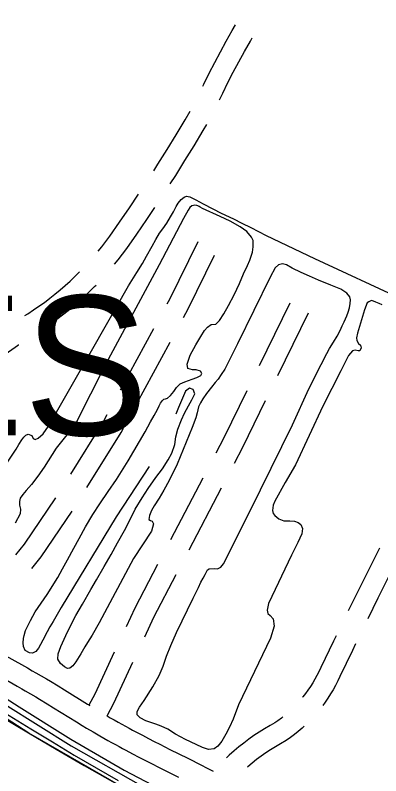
# Model space of a CAD drawing. Extents: x 3535183 to 3573198, y 534952 to 560562.
# Drawn here: x 3562252 to 3562775, y 552907 to 553996 of the extents above; entities that cross this region are included whole.
import ezdxf

# ---------------------------------------------------------------- set-up
doc = ezdxf.new("R2010")
doc.units = 0
for name, color, linetype in [('V-BRDG-OTLN', 7, 'Continuous'), ('V-RAIL-TRAK', 7, 'Continuous'), ('V-ROAD-CNTR', 7, 'Continuous'), ('V-TOPO-GNAM-IDEN', 7, 'Continuous'), ('V-TOPO-SHOR', 7, 'Continuous')]:
    doc.layers.add(name, color=color, linetype=linetype)

msp = doc.modelspace()

# ---------------------------------------------------------------- linework, layer by layer
at = {"layer": 'V-BRDG-OTLN'}
for points in [[(3561586.1, 553476.8), (3561721.7, 553367.3), (3561894.5, 553237.3), (3561939.2, 553206.1), (3561943.8, 553213.5), (3561955.2, 553205.6), (3561950.3, 553197.9), (3562142.4, 553068.4), (3562331.8, 552949.8), (3562536.6, 552833.2), (3562766.7, 552712), (3562818.5, 552685.1)], [(3564796.6, 551635.4), (3564531, 551774.9), (3564392.4, 551846.9), (3564181.9, 551956.4), (3563948, 552079.4), (3563700.4, 552208.4), (3563503.4, 552310.9), (3563276.7, 552428.6), (3563092.1, 552525.5), (3562918, 552615.3), (3562765.7, 552694.7), (3562534.3, 552816), (3562271, 552967.9), (3562027.6, 553125.4), (3561826.4, 553267.4), (3561634.6, 553416.8)]]:
    msp.add_lwpolyline(points, dxfattribs=at)
at = {"layer": 'V-RAIL-TRAK'}
msp.add_lwpolyline([(3561777.1, 553314.2), (3561812.1, 553288), (3561847.2, 553261.9), (3561882.4, 553236.1), (3561917.8, 553210.5), (3561953.4, 553185.1), (3561981.8, 553165), (3562010.3, 553145.2), (3562038.9, 553125.5), (3562067.7, 553106.1), (3562096.6, 553086.8), (3562125.6, 553067.7), (3562154.8, 553048.8), (3562184.1, 553030.1), (3562213.5, 553011.6), (3562243, 552993.3), (3562273.9, 552974.3), (3562305, 552955.4), (3562336.2, 552936.7), (3562367.5, 552918.2), (3562398.9, 552900)], dxfattribs=at)
at = {"layer": 'V-ROAD-CNTR'}
for p, q in [((3562601.2, 553494.8), (3562645.2, 553584.6)), ((3562627.5, 553480.3), (3562671.5, 553570.1)), ((3562402.3, 553459.6), (3562449.9, 553547.6)), ((3562425.8, 553440.1), (3562473.4, 553528.1)), ((3562474.2, 553245.3), (3562520.5, 553334)), ((3562500.5, 553230.8), (3562546.7, 553319.5))]:
    msp.add_line(p, q, dxfattribs=at)
for points in [[(3562520, 553894.6), (3562521.5, 553897.8), (3562529.2, 553913.3), (3562537.1, 553928.7), (3562545.2, 553944), (3562553.5, 553959.2), (3562562, 553974.3), (3562567, 553982.8)], [(3562544.1, 553875.4), (3562548.5, 553884.6), (3562556, 553899.8), (3562563.7, 553914.8), (3562571.6, 553929.8), (3562579.7, 553944.6), (3562588.1, 553959.3), (3562590.7, 553963.9)], [(3562449.9, 553773.5), (3562455.9, 553782.9), (3562469.1, 553803.9), (3562482.1, 553825.1), (3562494.9, 553846.4), (3562502.2, 553858.8)], [(3562473.5, 553754.7), (3562481.3, 553766.8), (3562494.6, 553788.1), (3562507.7, 553809.5), (3562520.7, 553831.1), (3562525.8, 553839.9)], [(3562370.5, 553658.3), (3562375.5, 553664.5), (3562381.3, 553672.1), (3562387, 553679.8), (3562401.1, 553700), (3562415.1, 553720.5), (3562428.1, 553740)], [(3562393.9, 553639.6), (3562399.1, 553645.9), (3562405.3, 553654), (3562411.4, 553662.3), (3562425.8, 553683), (3562440, 553703.7), (3562451.6, 553721.2)], [(3562468.9, 553582.8), (3562472.7, 553589.6), (3562513.3, 553672.4)], [(3562492.5, 553563.2), (3562499.3, 553575.9), (3562537, 553652.7)], [(3562265.7, 553566.4), (3562269.8, 553568.9), (3562277.8, 553574.2), (3562285.7, 553579.5), (3562293.4, 553585.1), (3562301.1, 553590.9), (3562308.6, 553596.8), (3562315.9, 553602.9), (3562323.1, 553609.1), (3562330.2, 553615.5), (3562337.2, 553622.1), (3562343.8, 553628.6)], [(3562290.2, 553546.4), (3562294.5, 553549.2), (3562302.9, 553555), (3562311.2, 553561), (3562319.4, 553567.1), (3562327.4, 553573.4), (3562335.3, 553579.9), (3562343, 553586.6), (3562350.6, 553593.5), (3562358, 553600.5), (3562365.3, 553607.7), (3562367.3, 553609.7)], [(3562179.2, 553461.6), (3562183.7, 553465.9), (3562192.3, 553473.8), (3562201, 553481.6), (3562209.8, 553489.2), (3562218.8, 553496.6), (3562228, 553503.8), (3562237.3, 553510.9), (3562246.7, 553517.8), (3562256.2, 553524.5), (3562256.6, 553524.7)], [(3562539, 553369.4), (3562550.5, 553391.4), (3562583.6, 553458.9)], [(3562565.3, 553354.9), (3562577.2, 553377.9), (3562609.9, 553444.4)], [(3562331.1, 553339.2), (3562377.4, 553413.7), (3562383.2, 553424.5)], [(3562354.4, 553319.8), (3562403.4, 553398.7), (3562406.8, 553405)], [(3562252.7, 553223.3), (3562264.8, 553238.6), (3562309.9, 553305.3)], [(3562275.7, 553204.1), (3562289, 553220.8), (3562333.1, 553286)], [(3562772.8, 553232.8), (3562762.3, 553212.1), (3562743.7, 553174.7), (3562728.2, 553143.3)], [(3562800.6, 553221.3), (3562789.1, 553198.6), (3562770.6, 553161.4), (3562756, 553131.8)], [(3562410.7, 553120.6), (3562423.2, 553147.6), (3562455.7, 553209.9)], [(3562437, 553106.1), (3562450.1, 553134.4), (3562482, 553195.4)], [(3562196, 553105.3), (3562196.4, 553105), (3562198.2, 553103.6), (3562199.8, 553102.4), (3562202.7, 553100.3), (3562204.9, 553098.9), (3562206.5, 553097.8), (3562209, 553096.2), (3562211.5, 553094.6), (3562216.6, 553091.5), (3562221.5, 553088.6), (3562226.1, 553085.9), (3562234.8, 553080.9), (3562242.4, 553076.6), (3562269.3, 553061.4), (3562276.1, 553057.5), (3562281.2, 553054.6), (3562288.8, 553050.2), (3562296.4, 553045.7), (3562302.2, 553042.3), (3562313, 553035.7), (3562322.4, 553030), (3562355.1, 553009.8), (3562358.4, 553007.8)], [(3562710.7, 553107.3), (3562707, 553099.6), (3562689, 553061.9), (3562686.2, 553056.1), (3562683.4, 553050.7), (3562680.4, 553045.3), (3562677.3, 553040), (3562674, 553034.8), (3562670.5, 553029.7), (3562666.8, 553024.8), (3562663, 553019.9), (3562662.9, 553019.8)], [(3562738.5, 553095.8), (3562734, 553086.6), (3562716.1, 553049), (3562713.1, 553042.8), (3562709.9, 553036.5), (3562706.4, 553030.3), (3562702.8, 553024.2), (3562699, 553018.2), (3562695, 553012.4), (3562691.6, 553007.7)], [(3562357.4, 553008.4), (3562366.3, 553024.5), (3562393.9, 553084.3)], [(3562383.1, 552993), (3562393, 553011), (3562420.2, 553069.8)], [(3562227.6, 553050.5), (3562254.5, 553035.3), (3562261.2, 553031.5), (3562266.2, 553028.6), (3562273.6, 553024.3), (3562281, 553020), (3562286.7, 553016.6), (3562297.3, 553010.1), (3562306.7, 553004.4), (3562339.4, 552984.2), (3562347.7, 552979.2), (3562353.9, 552975.4), (3562363.3, 552969.9), (3562368, 552967.1), (3562372.7, 552964.3), (3562378.5, 552960.9), (3562384.2, 552957.7), (3562389.7, 552954.6), (3562395.1, 552951.7), (3562400.3, 552948.8), (3562405.3, 552946.1), (3562410.2, 552943.5), (3562419.7, 552938.4), (3562428.6, 552933.8), (3562437, 552929.5), (3562444.8, 552925.5), (3562459.6, 552918), (3562485.3, 552905.1)], [(3562383, 552993), (3562383.2, 552992.9), (3562387.8, 552990.2), (3562393.5, 552987), (3562399, 552983.8), (3562404.3, 552980.8), (3562409.5, 552977.9), (3562414.6, 552975.2), (3562419.5, 552972.5), (3562424.3, 552969.9), (3562433.6, 552965), (3562442.4, 552960.4), (3562450.7, 552956.2), (3562458.4, 552952.2), (3562473.1, 552944.8), (3562498.8, 552932), (3562518.1, 552922.3), (3562525.4, 552918.6), (3562534.8, 552913.8)], [(3562634.8, 552991.5), (3562632.5, 552989.6), (3562627.6, 552985.9), (3562623.2, 552982.7), (3562616.3, 552978.8), (3562608.5, 552974.2), (3562600.8, 552969.4), (3562593.3, 552964.5), (3562586, 552959.3), (3562578.7, 552953.9), (3562571.7, 552948.3), (3562564.8, 552942.5), (3562557.7, 552936.3), (3562554.2, 552932.7)], [(3562664.9, 552978), (3562662, 552975.3), (3562656.7, 552970.6), (3562651.2, 552966.1), (3562645.6, 552961.8), (3562639.3, 552957.3), (3562631.1, 552952.8), (3562624.1, 552948.6), (3562617.1, 552944.2), (3562610.3, 552939.7), (3562603.6, 552935), (3562597, 552930.1), (3562590.6, 552925), (3562584.3, 552919.7), (3562584.1, 552919.5)]]:
    msp.add_lwpolyline(points, dxfattribs=at)
msp.add_arc((3564948, 557462.1), 5230.9, 211.421, 243.7814, dxfattribs=at)
at = {"layer": 'V-TOPO-SHOR'}
for points in [[(3562185.5, 553273.4), (3562253.1, 553374.7), (3562257.1, 553381.7), (3562261.2, 553388.3), (3562263.9, 553391.8), (3562266.9, 553394.8), (3562270.2, 553396.1), (3562275.3, 553394.3), (3562277.4, 553390.2), (3562280.1, 553388.5), (3562284.8, 553390.7), (3562291.7, 553396.7), (3562299.5, 553407.8), (3562347, 553491.5), (3562414, 553608.6), (3562425.8, 553627.9), (3562433.6, 553640.6), (3562439.5, 553651.2), (3562447.5, 553665.5), (3562452.9, 553675.3), (3562458.2, 553684.1), (3562462.8, 553690.6), (3562468.8, 553698.7), (3562473.9, 553707.5), (3562478, 553715), (3562482, 553722.5), (3562484.9, 553727), (3562489.2, 553732.3), (3562493.3, 553735.9), (3562496.6, 553737), (3562501.4, 553736.1), (3562510.2, 553732.2), (3562520.7, 553726.3), (3562534.6, 553719.1), (3562546.3, 553713), (3562564.2, 553704.6), (3562575.8, 553698.7), (3562588.7, 553692.1), (3562610.6, 553681), (3562680, 553648), (3562805.5, 553589.5)], [(3562443.3, 553350.2), (3562396.3, 553277.9), (3562317.5, 553147.9), (3562305.9, 553128.2), (3562301.3, 553120.3), (3562297.5, 553113.1), (3562291.2, 553101.2), (3562287.8, 553094.9), (3562285, 553089.9), (3562281.1, 553085), (3562276.6, 553082.4), (3562272.2, 553083.1), (3562266.1, 553086.6), (3562263.7, 553092), (3562263.3, 553097.2), (3562263.7, 553103.7), (3562264.3, 553108.1), (3562266.6, 553115.3), (3562273.4, 553129.3), (3562280.3, 553141.7), (3562297.6, 553166.8), (3562312.7, 553191), (3562319.5, 553203.2), (3562326.7, 553216.4), (3562335.6, 553232.9), (3562343.1, 553246.7), (3562352.3, 553263.5), (3562363, 553281.3), (3562372.8, 553296.7), (3562384.8, 553314.1), (3562396.4, 553331.4), (3562413.1, 553357.9), (3562437.7, 553399.7), (3562445.3, 553413.8), (3562450.5, 553423), (3562455.1, 553431.8), (3562457.7, 553436.9), (3562459.6, 553440.6), (3562462.2, 553444.7), (3562464.1, 553446.5), (3562466.7, 553446.7), (3562469.4, 553447.9), (3562474, 553451.5), (3562478.6, 553457.6), (3562482.5, 553463.1), (3562487.7, 553468.2), (3562494.3, 553471.2), (3562504.7, 553475), (3562511.5, 553477.3), (3562517.4, 553480.3), (3562518.5, 553483.4), (3562516.7, 553486.5), (3562510.7, 553488.5), (3562505.3, 553488.4), (3562498.7, 553490.3), (3562497.5, 553496.7), (3562502, 553509.3), (3562510.2, 553524.1), (3562517.1, 553536.4), (3562522.7, 553545), (3562526.6, 553549.8), (3562532.2, 553553.4), (3562538.5, 553553.8), (3562544.1, 553559), (3562550.2, 553568.8), (3562556.7, 553580.5), (3562564.8, 553595.9), (3562572.5, 553612.2), (3562578.5, 553626.2), (3562583.9, 553637.9), (3562587.4, 553645.7), (3562591.1, 553657.2), (3562591.9, 553664.6), (3562591.9, 553673.8), (3562589.9, 553678.6), (3562583.3, 553686.6), (3562573.7, 553693.1), (3562559.3, 553701.2), (3562544.8, 553708), (3562519.7, 553719.5), (3562516.4, 553721.4), (3562515.1, 553722.3), (3562513.2, 553723.4), (3562511.5, 553723.8), (3562508.7, 553724.2), (3562507, 553723.8), (3562504.4, 553723.3), (3562501.5, 553721), (3562499, 553717.2), (3562492.6, 553705.4)], [(3562492.6, 553705.4), (3562457.5, 553639), (3562381.5, 553496.9), (3562337.4, 553410), (3562310.3, 553376.2), (3562293, 553349), (3562283.9, 553336.2), (3562274.8, 553324.3), (3562267.6, 553315.7), (3562262.6, 553309.8), (3562258.8, 553304.5), (3562257.7, 553299.9), (3562257.9, 553294.5), (3562259.3, 553289.1), (3562258.9, 553282.2), (3562251.6, 553268.8)], [(3562541.6, 552949.2), (3562536.5, 552945.7), (3562528.3, 552944.8), (3562519.6, 552947.4), (3562510.7, 552952), (3562495.4, 552959), (3562481.2, 552966.6), (3562469.9, 552973.7), (3562460.5, 552978.2), (3562452.9, 552980.8), (3562445.8, 552983.1), (3562438.4, 552985.7), (3562430.4, 552990), (3562426.2, 552994.1), (3562426.3, 552999.1), (3562429.6, 553005.4), (3562436.1, 553014.7), (3562448.7, 553034.3), (3562457.6, 553050.5), (3562463.6, 553064.1), (3562468.3, 553078.2), (3562474.2, 553093.6), (3562482.4, 553112.4), (3562506.4, 553161.2), (3562513.7, 553176.8), (3562517.5, 553184.2), (3562520.8, 553190.2), (3562523.5, 553195.4), (3562526.6, 553201.8), (3562529.1, 553203.6), (3562536.2, 553203.8), (3562541.2, 553203.4), (3562546.1, 553205.9), (3562549.5, 553210.6), (3562560.2, 553231.1), (3562602.6, 553316.6), (3562648.3, 553409.9), (3562671.6, 553461.3), (3562689.3, 553496.2), (3562697.5, 553511.7), (3562701.5, 553519.1), (3562707.1, 553528.2), (3562712.3, 553536.8), (3562716.5, 553545), (3562719.6, 553551.7), (3562722.3, 553557.3), (3562725.9, 553565.7), (3562727.9, 553570.9), (3562729.7, 553577.4), (3562731.1, 553583.5), (3562731.5, 553588.8), (3562730.6, 553593.1), (3562726.3, 553598.2), (3562717.7, 553603.8), (3562703.4, 553609.7), (3562685.4, 553617.1), (3562672.7, 553622.6), (3562660.6, 553628), (3562647.7, 553634.3), (3562639.9, 553638.7), (3562634, 553640.3), (3562628.5, 553638.9), (3562623.8, 553634.5), (3562616.6, 553621), (3562569.7, 553525.7), (3562551.6, 553489.4), (3562546.4, 553481.7), (3562542, 553475.3), (3562538, 553470.1), (3562532.4, 553463.5), (3562525.3, 553454.6), (3562520, 553446.8), (3562516.8, 553441.2), (3562514.1, 553435.4), (3562511.9, 553427), (3562510, 553419.5), (3562504.7, 553405.7), (3562483.5, 553353.5), (3562472.1, 553330), (3562464.5, 553316.1), (3562457.6, 553304.6), (3562450.7, 553293.5), (3562446.8, 553287.2), (3562443.7, 553280), (3562443, 553274.2), (3562445.4, 553272.7), (3562447.6, 553271.5), (3562449.7, 553268), (3562446.7, 553257.4), (3562420.8, 553218), (3562372, 553126), (3562362, 553108.4), (3562354.9, 553097.8), (3562351.3, 553091.7), (3562345.6, 553081.5), (3562338.4, 553070.3), (3562334.1, 553064.4), (3562330.1, 553060.9), (3562326.7, 553060.7), (3562322.2, 553063.2), (3562316.5, 553068)], [(3562776.5, 553581.6), (3562772.3, 553583.4), (3562767.7, 553585.6), (3562764.3, 553586.8), (3562761.3, 553588), (3562757.6, 553586.1), (3562755.4, 553584.5), (3562751.4, 553574.3), (3562741.5, 553541.1), (3562740, 553534.2), (3562740.2, 553530.6), (3562742.8, 553526.4), (3562745.8, 553524), (3562746.8, 553520.1), (3562744.8, 553515.9), (3562742.1, 553515.9), (3562738, 553516.4), (3562734.3, 553515.8), (3562728.6, 553509.2), (3562717.3, 553487.2), (3562691.8, 553436.2), (3562652.5, 553352.4), (3562638.1, 553326.9), (3562623.1, 553300.4), (3562620.9, 553294.8), (3562619.9, 553287.2), (3562620.8, 553282.7), (3562623.1, 553279.6), (3562628.7, 553275.2), (3562635.9, 553272.1), (3562644.4, 553272.2), (3562651.1, 553271.8), (3562656.7, 553270), (3562660.4, 553267), (3562662.5, 553261.2), (3562661.8, 553253.4), (3562656.1, 553241), (3562647.2, 553222.9), (3562614, 553154), (3562612.2, 553144.2), (3562613.1, 553139.5), (3562616.5, 553136.5), (3562620.5, 553132), (3562622, 553121.3), (3562616.9, 553104.1), (3562571.2, 553008.4), (3562563.4, 552988.2), (3562558.4, 552976.6), (3562553.1, 552966.4), (3562547.4, 552956.4), (3562541.6, 552949.2)], [(3561625.3, 553464.9), (3561657.8, 553439.8), (3561741.4, 553370.5), (3561817.1, 553309.3), (3561883.9, 553259.4), (3561936.4, 553219.1), (3561963.6, 553201.5), (3562006.9, 553172), (3562054.3, 553138.8), (3562076.2, 553122.3), (3562080.8, 553118.4), (3562138.6, 553081.5), (3562193, 553046.7), (3562257.5, 553005.6), (3562331.2, 552959.2), (3562407.4, 552915), (3562507.5, 552862.5), (3562589.7, 552816.3), (3562630, 552794.7), (3562663.5, 552778.6), (3562694.1, 552764), (3562705.9, 552757.5)], [(3562316.5, 553068), (3562312.8, 553074.1), (3562313.3, 553081.9), (3562317, 553092), (3562324, 553107.8), (3562330.6, 553121.7), (3562338.6, 553136.7), (3562347.9, 553153), (3562359.8, 553173.9), (3562368.2, 553187.9), (3562379, 553206.6), (3562389.1, 553224), (3562398.2, 553240.6), (3562408.2, 553258.5), (3562415.9, 553273.2), (3562423.4, 553288.7), (3562433.5, 553305.3), (3562442, 553318.3), (3562452.8, 553334.1), (3562462.2, 553346.8), (3562470.4, 553359.6), (3562476, 553369.1), (3562480, 553381.4), (3562481.7, 553392.3), (3562484.5, 553403.4), (3562489.5, 553416.9), (3562494.1, 553426.3), (3562499.4, 553436.8), (3562504.6, 553445.5), (3562508.7, 553454.1), (3562506.3, 553460.3), (3562501.1, 553462), (3562495.3, 553457.8), (3562485.1, 553434.5), (3562481.3, 553425.1)]]:
    msp.add_lwpolyline(points, dxfattribs=at)

# ---------------------------------------------------------------- texts
at = {"layer": 'V-TOPO-GNAM-IDEN'}
msp.add_text('CHARLES', height=200, rotation=359.9763, dxfattribs=at).set_placement((3561178.9, 553395.3))

doc.saveas('drawing.dxf')
